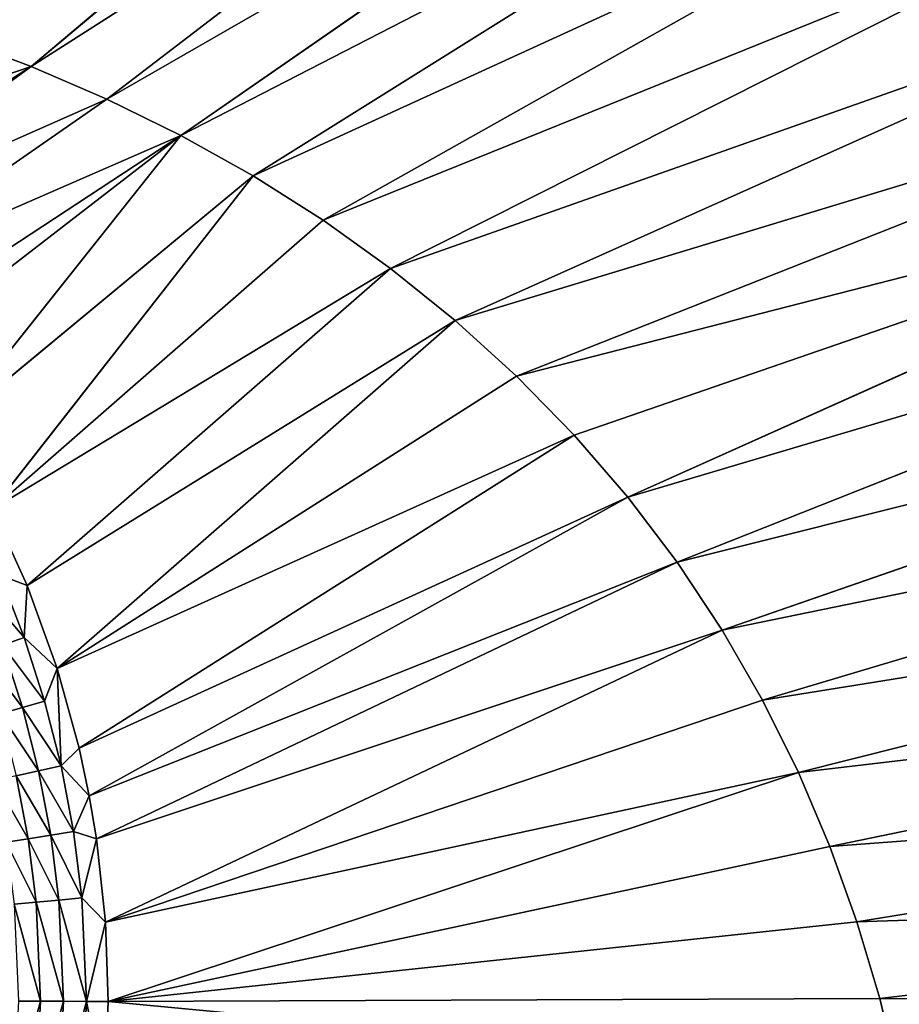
# Model space of a CAD drawing. Extents: x 0 to 605, y 0 to 400.
# Tile 952 of 1056: x 325 to 345, y 205 to 227. Entities that reach past the tile are written whole.
import ezdxf

# ---------------------------------------------------------------- set-up
doc = ezdxf.new("R2010")
doc.units = 0
doc.header["$LTSCALE"] = 25.4
doc.layers.get('0').update_dxf_attribs({"linetype": 'CONTINUOUS'})

# ---------------------------------------------------------------- blocks, each defined once
blk = doc.blocks.new('ATLANTA610_-_S_STL')
at = {"color": 0}
for p, q in [((325.691, 25.424, 173.698), (339.417, 25.914, 162.102)), ((325.691, 25.424, 173.698), (339.417, 25.914, 162.102)), ((341.929, 25.901, 163.33), (327.42, 25.418, 174.443)), ((341.929, 25.901, 163.33), (327.42, 25.418, 174.443)), ((329.112, 25.413, 175.274), (344.377, 25.889, 164.691)), ((329.112, 25.413, 175.274), (344.377, 25.889, 164.691)), ((346.749, 25.878, 166.189), (330.761, 25.408, 176.194)), ((346.749, 25.878, 166.189), (330.761, 25.408, 176.194)), ((332.359, 25.403, 177.207), (349.035, 25.867, 167.822)), ((332.359, 25.403, 177.207), (349.035, 25.867, 167.822)), ((333.898, 25.399, 178.31), (351.223, 25.858, 169.581)), ((333.898, 25.399, 178.31), (351.223, 25.858, 169.581)), ((353.3, 25.85, 171.462), (335.372, 25.395, 179.498)), ((353.3, 25.85, 171.462), (335.372, 25.395, 179.498)), ((336.771, 25.392, 180.767), (355.254, 25.842, 173.457)), ((336.771, 25.392, 180.767), (355.254, 25.842, 173.457)), ((338.089, 25.389, 182.114), (357.074, 25.836, 175.56)), ((338.089, 25.389, 182.114), (357.074, 25.836, 175.56)), ((339.315, 25.386, 183.532), (357.074, 25.836, 175.56)), ((339.315, 25.386, 183.532), (357.074, 25.836, 175.56)), ((358.747, 25.831, 177.76), (340.443, 25.384, 185.016)), ((358.747, 25.831, 177.76), (340.443, 25.384, 185.016)), ((360.269, 25.828, 180.052), (341.47, 25.383, 186.562)), ((360.269, 25.828, 180.052), (341.47, 25.383, 186.562)), ((361.635, 25.825, 182.427), (342.392, 25.382, 188.163)), ((361.635, 25.825, 182.427), (342.392, 25.382, 188.163)), ((362.848, 25.825, 184.873), (343.211, 25.381, 189.812)), ((362.848, 25.825, 184.873), (343.211, 25.381, 189.812)), ((363.911, 25.825, 187.38), (343.929, 25.381, 191.503)), ((363.911, 25.825, 187.38), (343.929, 25.381, 191.503)), ((364.825, 25.827, 189.938), (344.548, 25.382, 193.227)), ((364.825, 25.827, 189.938), (344.548, 25.382, 193.227)), ((365.594, 25.831, 192.538), (345.069, 25.384, 194.979)), ((365.594, 25.831, 192.538), (345.069, 25.384, 194.979)), ((320.355, 25.31, 177.565), (325.691, 25.424, 173.698)), ((320.355, 25.31, 177.565), (325.691, 25.424, 173.698)), ((327.42, 25.418, 174.443), (321.352, 25.293, 178.648)), ((327.42, 25.418, 174.443), (321.352, 25.293, 178.648)), ((322.642, 25.272, 180.263), (329.112, 25.413, 175.274)), ((322.642, 25.272, 180.263), (329.112, 25.413, 175.274)), ((323.784, 25.252, 181.966), (329.112, 25.413, 175.274)), ((323.784, 25.252, 181.966), (329.112, 25.413, 175.274)), ((330.761, 25.408, 176.194), (323.784, 25.252, 181.966)), ((330.761, 25.408, 176.194), (323.784, 25.252, 181.966)), ((325.691, 25.424, 173.698), (323.932, 25.43, 173.033)), ((325.691, 25.424, 173.698), (323.932, 25.43, 173.033)), ((324.803, 25.234, 183.8), (330.761, 25.408, 176.194)), ((324.803, 25.234, 183.8), (330.761, 25.408, 176.194)), ((327.42, 25.418, 174.443), (325.691, 25.424, 173.698)), ((327.42, 25.418, 174.443), (325.691, 25.424, 173.698)), ((329.112, 25.413, 175.274), (327.42, 25.418, 174.443)), ((329.112, 25.413, 175.274), (327.42, 25.418, 174.443)), ((330.761, 25.408, 176.194), (329.112, 25.413, 175.274)), ((330.761, 25.408, 176.194), (329.112, 25.413, 175.274)), ((330.761, 25.408, 176.194), (332.359, 25.403, 177.207)), ((330.761, 25.408, 176.194), (332.359, 25.403, 177.207)), ((332.359, 25.403, 177.207), (333.898, 25.399, 178.31)), ((332.359, 25.403, 177.207), (333.898, 25.399, 178.31)), ((324.803, 25.234, 183.8), (333.898, 25.399, 178.31)), ((324.803, 25.234, 183.8), (333.898, 25.399, 178.31)), ((325.599, 25.22, 185.548), (324.803, 25.234, 183.8)), ((325.599, 25.22, 185.548), (324.803, 25.234, 183.8)), ((324.973, 25.194, 185.31), (325.599, 25.22, 185.548)), ((324.973, 25.194, 185.31), (325.599, 25.22, 185.548)), ((324.973, 25.194, 185.31), (325.531, 25.183, 186.732)), ((324.973, 25.194, 185.31), (325.531, 25.183, 186.732)), ((325.531, 25.183, 186.732), (325.034, 25.097, 186.909)), ((325.531, 25.183, 186.732), (325.034, 25.097, 186.909)), ((325.531, 25.183, 186.732), (325.599, 25.22, 185.548)), ((325.531, 25.183, 186.732), (325.599, 25.22, 185.548)), ((325.531, 25.183, 186.732), (326.288, 25.206, 187.444)), ((325.531, 25.183, 186.732), (326.288, 25.206, 187.444)), ((325.531, 25.183, 186.732), (325.999, 25.173, 188.186)), ((325.531, 25.183, 186.732), (325.999, 25.173, 188.186)), ((325.599, 25.22, 185.548), (333.898, 25.399, 178.31)), ((325.599, 25.22, 185.548), (333.898, 25.399, 178.31)), ((325.599, 25.22, 185.548), (335.372, 25.395, 179.498)), ((325.599, 25.22, 185.548), (335.372, 25.395, 179.498)), ((326.288, 25.206, 187.444), (325.599, 25.22, 185.548)), ((326.288, 25.206, 187.444), (325.599, 25.22, 185.548)), ((325.999, 25.173, 188.186), (326.288, 25.206, 187.444)), ((325.999, 25.173, 188.186), (326.288, 25.206, 187.444)), ((326.288, 25.206, 187.444), (335.372, 25.395, 179.498)), ((326.288, 25.206, 187.444), (335.372, 25.395, 179.498)), ((326.288, 25.206, 187.444), (336.771, 25.392, 180.767)), ((326.288, 25.206, 187.444), (336.771, 25.392, 180.767)), ((326.288, 25.206, 187.444), (338.089, 25.389, 182.114)), ((326.288, 25.206, 187.444), (338.089, 25.389, 182.114)), ((326.376, 25.164, 189.667), (326.288, 25.206, 187.444)), ((326.376, 25.164, 189.667), (326.288, 25.206, 187.444)), ((326.79, 25.195, 189.262), (326.288, 25.206, 187.444)), ((326.79, 25.195, 189.262), (326.288, 25.206, 187.444)), ((326.376, 25.164, 189.667), (326.79, 25.195, 189.262)), ((326.376, 25.164, 189.667), (326.79, 25.195, 189.262)), ((326.376, 25.164, 189.667), (327.019, 25.189, 190.346)), ((326.376, 25.164, 189.667), (327.019, 25.189, 190.346)), ((326.659, 25.157, 191.165), (327.019, 25.189, 190.346)), ((326.659, 25.157, 191.165), (327.019, 25.189, 190.346)), ((326.659, 25.157, 191.165), (327.185, 25.185, 191.331)), ((326.659, 25.157, 191.165), (327.185, 25.185, 191.331)), ((326.79, 25.195, 189.262), (338.089, 25.389, 182.114)), ((326.79, 25.195, 189.262), (338.089, 25.389, 182.114)), ((339.315, 25.386, 183.532), (326.79, 25.195, 189.262)), ((339.315, 25.386, 183.532), (326.79, 25.195, 189.262)), ((327.019, 25.189, 190.346), (326.79, 25.195, 189.262)), ((327.019, 25.189, 190.346), (326.79, 25.195, 189.262)), ((326.848, 25.15, 192.678), (327.185, 25.185, 191.331)), ((326.848, 25.15, 192.678), (327.185, 25.185, 191.331)), ((339.315, 25.386, 183.532), (327.019, 25.189, 190.346)), ((339.315, 25.386, 183.532), (327.019, 25.189, 190.346)), ((340.443, 25.384, 185.016), (327.019, 25.189, 190.346)), ((340.443, 25.384, 185.016), (327.019, 25.189, 190.346)), ((327.185, 25.185, 191.331), (327.019, 25.189, 190.346)), ((327.185, 25.185, 191.331), (327.019, 25.189, 190.346)), ((340.443, 25.384, 185.016), (327.185, 25.185, 191.331)), ((340.443, 25.384, 185.016), (327.185, 25.185, 191.331)), ((341.47, 25.383, 186.562), (327.185, 25.185, 191.331)), ((341.47, 25.383, 186.562), (327.185, 25.185, 191.331)), ((327.392, 25.177, 193.23), (327.185, 25.185, 191.331)), ((327.392, 25.177, 193.23), (327.185, 25.185, 191.331)), ((341.47, 25.383, 186.562), (327.392, 25.177, 193.23)), ((341.47, 25.383, 186.562), (327.392, 25.177, 193.23)), ((342.392, 25.382, 188.163), (327.392, 25.177, 193.23)), ((342.392, 25.382, 188.163), (327.392, 25.177, 193.23)), ((343.211, 25.381, 189.812), (327.392, 25.177, 193.23)), ((343.211, 25.381, 189.812), (327.392, 25.177, 193.23)), ((344.548, 25.382, 193.227), (327.454, 25.171, 195.043)), ((344.548, 25.382, 193.227), (327.454, 25.171, 195.043)), ((343.929, 25.381, 191.503), (327.454, 25.171, 195.043)), ((343.929, 25.381, 191.503), (327.454, 25.171, 195.043)), ((343.211, 25.381, 189.812), (327.454, 25.171, 195.043)), ((343.211, 25.381, 189.812), (327.454, 25.171, 195.043)), ((333.898, 25.399, 178.31), (335.372, 25.395, 179.498)), ((333.898, 25.399, 178.31), (335.372, 25.395, 179.498)), ((335.372, 25.395, 179.498), (336.771, 25.392, 180.767)), ((335.372, 25.395, 179.498), (336.771, 25.392, 180.767)), ((338.089, 25.389, 182.114), (336.771, 25.392, 180.767)), ((338.089, 25.389, 182.114), (336.771, 25.392, 180.767)), ((339.315, 25.386, 183.532), (338.089, 25.389, 182.114)), ((339.315, 25.386, 183.532), (338.089, 25.389, 182.114)), ((340.443, 25.384, 185.016), (339.315, 25.386, 183.532)), ((340.443, 25.384, 185.016), (339.315, 25.386, 183.532)), ((341.47, 25.383, 186.562), (340.443, 25.384, 185.016)), ((341.47, 25.383, 186.562), (340.443, 25.384, 185.016)), ((342.392, 25.382, 188.163), (341.47, 25.383, 186.562)), ((342.392, 25.382, 188.163), (341.47, 25.383, 186.562)), ((343.211, 25.381, 189.812), (342.392, 25.382, 188.163)), ((343.211, 25.381, 189.812), (342.392, 25.382, 188.163)), ((343.929, 25.381, 191.503), (343.211, 25.381, 189.812)), ((343.929, 25.381, 191.503), (343.211, 25.381, 189.812)), ((344.548, 25.382, 193.227), (343.929, 25.381, 191.503)), ((344.548, 25.382, 193.227), (343.929, 25.381, 191.503)), ((345.069, 25.384, 194.979), (344.548, 25.382, 193.227)), ((345.069, 25.384, 194.979), (344.548, 25.382, 193.227)), ((345.498, 25.386, 196.756), (345.069, 25.384, 194.979)), ((345.498, 25.386, 196.756), (345.069, 25.384, 194.979)), ((324.991, 24.943, 188.476), (325.492, 25.087, 188.332)), ((324.991, 24.943, 188.476), (325.492, 25.087, 188.332)), ((325.492, 25.087, 188.332), (325.034, 25.097, 186.909)), ((325.492, 25.087, 188.332), (325.034, 25.097, 186.909)), ((325.352, 24.934, 189.894), (325.861, 25.078, 189.781)), ((325.352, 24.934, 189.894), (325.861, 25.078, 189.781)), ((325.999, 25.173, 188.186), (325.492, 25.087, 188.332)), ((325.999, 25.173, 188.186), (325.492, 25.087, 188.332)), ((325.861, 25.078, 189.781), (325.492, 25.087, 188.332)), ((325.861, 25.078, 189.781), (325.492, 25.087, 188.332)), ((325.623, 24.927, 191.328), (326.138, 25.071, 191.247)), ((325.623, 24.927, 191.328), (326.138, 25.071, 191.247)), ((325.804, 24.92, 192.776), (326.323, 25.064, 192.728)), ((325.804, 24.92, 192.776), (326.323, 25.064, 192.728)), ((326.376, 25.164, 189.667), (325.861, 25.078, 189.781)), ((326.376, 25.164, 189.667), (325.861, 25.078, 189.781)), ((326.138, 25.071, 191.247), (325.861, 25.078, 189.781)), ((326.138, 25.071, 191.247), (325.861, 25.078, 189.781)), ((325.907, 24.912, 195.038), (326.429, 25.056, 195.039)), ((325.907, 24.912, 195.038), (326.429, 25.056, 195.039)), ((325.999, 25.173, 188.186), (326.376, 25.164, 189.667)), ((325.999, 25.173, 188.186), (326.376, 25.164, 189.667)), ((326.659, 25.157, 191.165), (326.138, 25.071, 191.247)), ((326.659, 25.157, 191.165), (326.138, 25.071, 191.247)), ((326.323, 25.064, 192.728), (326.138, 25.071, 191.247)), ((326.323, 25.064, 192.728), (326.138, 25.071, 191.247)), ((326.429, 25.056, 195.039), (326.3, 25.049, 197.442)), ((326.429, 25.056, 195.039), (326.3, 25.049, 197.442)), ((326.848, 25.15, 192.678), (326.323, 25.064, 192.728)), ((326.848, 25.15, 192.678), (326.323, 25.064, 192.728)), ((326.429, 25.056, 195.039), (326.323, 25.064, 192.728)), ((326.429, 25.056, 195.039), (326.323, 25.064, 192.728)), ((326.376, 25.164, 189.667), (326.659, 25.157, 191.165)), ((326.376, 25.164, 189.667), (326.659, 25.157, 191.165)), ((326.429, 25.056, 195.039), (326.956, 25.142, 195.041)), ((326.429, 25.056, 195.039), (326.956, 25.142, 195.041)), ((326.659, 25.157, 191.165), (326.848, 25.15, 192.678)), ((326.659, 25.157, 191.165), (326.848, 25.15, 192.678)), ((326.956, 25.142, 195.041), (326.825, 25.135, 197.496)), ((326.956, 25.142, 195.041), (326.825, 25.135, 197.496)), ((326.848, 25.15, 192.678), (327.392, 25.177, 193.23)), ((326.848, 25.15, 192.678), (327.392, 25.177, 193.23)), ((326.848, 25.15, 192.678), (326.956, 25.142, 195.041)), ((326.848, 25.15, 192.678), (326.956, 25.142, 195.041)), ((327.392, 25.177, 193.23), (326.956, 25.142, 195.041)), ((327.392, 25.177, 193.23), (326.956, 25.142, 195.041)), ((326.956, 25.142, 195.041), (327.454, 25.171, 195.043)), ((326.956, 25.142, 195.041), (327.454, 25.171, 195.043)), ((326.956, 25.142, 195.041), (327.365, 25.165, 197.087)), ((326.956, 25.142, 195.041), (327.365, 25.165, 197.087)), ((327.365, 25.165, 197.087), (327.454, 25.171, 195.043)), ((327.365, 25.165, 197.087), (327.454, 25.171, 195.043)), ((327.454, 25.171, 195.043), (327.392, 25.177, 193.23)), ((327.454, 25.171, 195.043), (327.392, 25.177, 193.23)), ((325.623, 24.927, 191.328), (325.123, 24.726, 191.406)), ((325.623, 24.927, 191.328), (325.123, 24.726, 191.406)), ((325.804, 24.92, 192.776), (325.301, 24.719, 192.823)), ((325.804, 24.92, 192.776), (325.301, 24.719, 192.823)), ((325.352, 24.934, 189.894), (325.623, 24.927, 191.328)), ((325.352, 24.934, 189.894), (325.623, 24.927, 191.328)), ((325.401, 24.711, 195.036), (325.907, 24.912, 195.038)), ((325.401, 24.711, 195.036), (325.907, 24.912, 195.038)), ((325.623, 24.927, 191.328), (325.804, 24.92, 192.776)), ((325.623, 24.927, 191.328), (325.804, 24.92, 192.776)), ((325.907, 24.912, 195.038), (325.781, 24.905, 197.387)), ((325.907, 24.912, 195.038), (325.781, 24.905, 197.387)), ((325.804, 24.92, 192.776), (325.907, 24.912, 195.038)), ((325.804, 24.92, 192.776), (325.907, 24.912, 195.038))]:
    blk.add_line(p, q, dxfattribs=at)
mesh = blk.add_polyface(dxfattribs=at)
corners = [(322.148, 25.436, 172.444), (336.849, 25.928, 161.001), (334.236, 25.943, 160.021), (323.932, 25.43, 173.033)]
mesh.append_faces([[corners[k] for k in face] for face in [(0, 1, 2), (1, 0, 3)]], dxfattribs={"vtx0": -1, "color": 0})
mesh = blk.add_polyface(dxfattribs=at)
corners = [(323.932, 25.43, 173.033), (339.417, 25.914, 162.102), (336.849, 25.928, 161.001), (325.691, 25.424, 173.698)]
mesh.append_faces([[corners[k] for k in face] for face in [(0, 1, 2), (1, 0, 3)]], dxfattribs={"vtx0": -1, "color": 0})
mesh = blk.add_polyface(dxfattribs=at)
corners = [(325.691, 25.424, 173.698), (341.929, 25.901, 163.33), (339.417, 25.914, 162.102), (327.42, 25.418, 174.443)]
mesh.append_faces([[corners[k] for k in face] for face in [(0, 1, 2), (1, 0, 3)]], dxfattribs={"vtx0": -1, "color": 0})
mesh = blk.add_polyface(dxfattribs=at)
corners = [(327.42, 25.418, 174.443), (344.377, 25.889, 164.691), (341.929, 25.901, 163.33), (329.112, 25.413, 175.274)]
mesh.append_faces([[corners[k] for k in face] for face in [(0, 1, 2), (1, 0, 3)]], dxfattribs={"vtx0": -1, "color": 0})
mesh = blk.add_polyface(dxfattribs=at)
corners = [(329.112, 25.413, 175.274), (346.749, 25.878, 166.189), (344.377, 25.889, 164.691), (330.761, 25.408, 176.194)]
mesh.append_faces([[corners[k] for k in face] for face in [(0, 1, 2), (1, 0, 3)]], dxfattribs={"vtx0": -1, "color": 0})
mesh = blk.add_polyface(dxfattribs=at)
corners = [(330.761, 25.408, 176.194), (349.035, 25.867, 167.822), (346.749, 25.878, 166.189), (332.359, 25.403, 177.207)]
mesh.append_faces([[corners[k] for k in face] for face in [(0, 1, 2), (1, 0, 3)]], dxfattribs={"vtx0": -1, "color": 0})
mesh = blk.add_polyface(dxfattribs=at)
corners = [(332.359, 25.403, 177.207), (351.223, 25.858, 169.581), (349.035, 25.867, 167.822), (333.898, 25.399, 178.31)]
mesh.append_faces([[corners[k] for k in face] for face in [(0, 1, 2), (1, 0, 3)]], dxfattribs={"vtx0": -1, "color": 0})
mesh = blk.add_polyface(dxfattribs=at)
corners = [(333.898, 25.399, 178.31), (353.3, 25.85, 171.462), (351.223, 25.858, 169.581), (335.372, 25.395, 179.498)]
mesh.append_faces([[corners[k] for k in face] for face in [(0, 1, 2), (1, 0, 3)]], dxfattribs={"vtx0": -1, "color": 0})
mesh = blk.add_polyface(dxfattribs=at)
corners = [(335.372, 25.395, 179.498), (355.254, 25.842, 173.457), (353.3, 25.85, 171.462), (336.771, 25.392, 180.767)]
mesh.append_faces([[corners[k] for k in face] for face in [(0, 1, 2), (1, 0, 3)]], dxfattribs={"vtx0": -1, "color": 0})
mesh = blk.add_polyface(dxfattribs=at)
corners = [(336.771, 25.392, 180.767), (357.074, 25.836, 175.56), (355.254, 25.842, 173.457), (338.089, 25.389, 182.114)]
mesh.append_faces([[corners[k] for k in face] for face in [(0, 1, 2), (1, 0, 3)]], dxfattribs={"vtx0": -1, "color": 0})
mesh = blk.add_polyface(dxfattribs=at)
corners = [(339.315, 25.386, 183.532), (357.074, 25.836, 175.56), (338.089, 25.389, 182.114)]
mesh.append_faces([[corners[k] for k in face] for face in [(0, 1, 2)]], dxfattribs={"color": 0})
mesh = blk.add_polyface(dxfattribs=at)
corners = [(339.315, 25.386, 183.532), (358.747, 25.831, 177.76), (357.074, 25.836, 175.56), (340.443, 25.384, 185.016)]
mesh.append_faces([[corners[k] for k in face] for face in [(0, 1, 2), (1, 0, 3)]], dxfattribs={"vtx0": -1, "color": 0})
mesh = blk.add_polyface(dxfattribs=at)
corners = [(340.443, 25.384, 185.016), (360.269, 25.828, 180.052), (358.747, 25.831, 177.76), (341.47, 25.383, 186.562)]
mesh.append_faces([[corners[k] for k in face] for face in [(0, 1, 2), (1, 0, 3)]], dxfattribs={"vtx0": -1, "color": 0})
mesh = blk.add_polyface(dxfattribs=at)
corners = [(341.47, 25.383, 186.562), (361.635, 25.825, 182.427), (360.269, 25.828, 180.052), (342.392, 25.382, 188.163)]
mesh.append_faces([[corners[k] for k in face] for face in [(0, 1, 2), (1, 0, 3)]], dxfattribs={"vtx0": -1, "color": 0})
mesh = blk.add_polyface(dxfattribs=at)
corners = [(342.392, 25.382, 188.163), (362.848, 25.825, 184.873), (361.635, 25.825, 182.427), (343.211, 25.381, 189.812)]
mesh.append_faces([[corners[k] for k in face] for face in [(0, 1, 2), (1, 0, 3)]], dxfattribs={"vtx0": -1, "color": 0})
mesh = blk.add_polyface(dxfattribs=at)
corners = [(343.211, 25.381, 189.812), (363.911, 25.825, 187.38), (362.848, 25.825, 184.873), (343.929, 25.381, 191.503)]
mesh.append_faces([[corners[k] for k in face] for face in [(0, 1, 2), (1, 0, 3)]], dxfattribs={"vtx0": -1, "color": 0})
mesh = blk.add_polyface(dxfattribs=at)
corners = [(343.929, 25.381, 191.503), (364.825, 25.827, 189.938), (363.911, 25.825, 187.38), (344.548, 25.382, 193.227)]
mesh.append_faces([[corners[k] for k in face] for face in [(0, 1, 2), (1, 0, 3)]], dxfattribs={"vtx0": -1, "color": 0})
mesh = blk.add_polyface(dxfattribs=at)
corners = [(344.548, 25.382, 193.227), (365.594, 25.831, 192.538), (364.825, 25.827, 189.938), (345.069, 25.384, 194.979)]
mesh.append_faces([[corners[k] for k in face] for face in [(0, 1, 2), (1, 0, 3)]], dxfattribs={"vtx0": -1, "color": 0})
mesh = blk.add_polyface(dxfattribs=at)
corners = [(345.069, 25.384, 194.979), (366.226, 25.836, 195.174), (365.594, 25.831, 192.538), (345.498, 25.386, 196.756)]
mesh.append_faces([[corners[k] for k in face] for face in [(0, 1, 2), (1, 0, 3)]], dxfattribs={"vtx0": -1, "color": 0})
mesh = blk.add_polyface(dxfattribs=at)
corners = [(318.754, 25.335, 176.066), (325.691, 25.424, 173.698), (323.932, 25.43, 173.033), (320.069, 25.314, 177.277), (320.355, 25.31, 177.565)]
mesh.append_faces([[corners[k] for k in face] for face in [(0, 1, 2), (1, 3, 4)]], dxfattribs={"vtx0": -1, "color": 0})
mesh.append_faces([[corners[k] for k in face] for face in [(1, 0, 3)]], dxfattribs={"vtx0": -1, "vtx2": -1, "color": 0})
mesh = blk.add_polyface(dxfattribs=at)
corners = [(320.355, 25.31, 177.565), (327.42, 25.418, 174.443), (325.691, 25.424, 173.698), (321.352, 25.293, 178.648)]
mesh.append_faces([[corners[k] for k in face] for face in [(0, 1, 2), (1, 0, 3)]], dxfattribs={"vtx0": -1, "color": 0})
mesh = blk.add_polyface(dxfattribs=at)
corners = [(321.352, 25.293, 178.648), (329.112, 25.413, 175.274), (327.42, 25.418, 174.443), (322.266, 25.278, 179.762), (322.642, 25.272, 180.263)]
mesh.append_faces([[corners[k] for k in face] for face in [(0, 1, 2), (1, 3, 4)]], dxfattribs={"vtx0": -1, "color": 0})
mesh.append_faces([[corners[k] for k in face] for face in [(1, 0, 3)]], dxfattribs={"vtx0": -1, "vtx2": -1, "color": 0})
mesh = blk.add_polyface(dxfattribs=at)
corners = [(323.784, 25.252, 181.966), (329.112, 25.413, 175.274), (322.642, 25.272, 180.263)]
mesh.append_faces([[corners[k] for k in face] for face in [(0, 1, 2)]], dxfattribs={"color": 0})
mesh = blk.add_polyface(dxfattribs=at)
corners = [(323.784, 25.252, 181.966), (330.761, 25.408, 176.194), (329.112, 25.413, 175.274)]
mesh.append_faces([[corners[k] for k in face] for face in [(0, 1, 2)]], dxfattribs={"color": 0})
mesh = blk.add_polyface(dxfattribs=at)
corners = [(324.803, 25.234, 183.8), (330.761, 25.408, 176.194), (323.784, 25.252, 181.966)]
mesh.append_faces([[corners[k] for k in face] for face in [(0, 1, 2)]], dxfattribs={"color": 0})
mesh = blk.add_polyface(dxfattribs=at)
corners = [(324.803, 25.234, 183.8), (332.359, 25.403, 177.207), (330.761, 25.408, 176.194), (333.898, 25.399, 178.31)]
mesh.append_faces([[corners[k] for k in face] for face in [(0, 1, 2), (1, 0, 3)]], dxfattribs={"vtx0": -1, "color": 0})
mesh = blk.add_polyface(dxfattribs=at)
corners = [(324.488, 25.108, 185.518), (325.531, 25.183, 186.732), (324.973, 25.194, 185.31), (325.034, 25.097, 186.909)]
mesh.append_faces([[corners[k] for k in face] for face in [(0, 1, 2), (1, 0, 3)]], dxfattribs={"vtx0": -1, "color": 0})
mesh = blk.add_polyface(dxfattribs=at)
corners = [(325.599, 25.22, 185.548), (333.898, 25.399, 178.31), (324.803, 25.234, 183.8)]
mesh.append_faces([[corners[k] for k in face] for face in [(0, 1, 2)]], dxfattribs={"color": 0})
mesh = blk.add_polyface(dxfattribs=at)
corners = [(325.599, 25.22, 185.548), (324.803, 25.234, 183.8), (324.973, 25.194, 185.31)]
mesh.append_faces([[corners[k] for k in face] for face in [(0, 1, 2)]], dxfattribs={"color": 0})
mesh = blk.add_polyface(dxfattribs=at)
corners = [(325.531, 25.183, 186.732), (325.599, 25.22, 185.548), (324.973, 25.194, 185.31)]
mesh.append_faces([[corners[k] for k in face] for face in [(0, 1, 2)]], dxfattribs={"color": 0})
mesh = blk.add_polyface(dxfattribs=at)
corners = [(325.034, 25.097, 186.909), (325.999, 25.173, 188.186), (325.531, 25.183, 186.732), (325.492, 25.087, 188.332)]
mesh.append_faces([[corners[k] for k in face] for face in [(0, 1, 2), (1, 0, 3)]], dxfattribs={"vtx0": -1, "color": 0})
mesh = blk.add_polyface(dxfattribs=at)
corners = [(326.288, 25.206, 187.444), (325.599, 25.22, 185.548), (325.531, 25.183, 186.732)]
mesh.append_faces([[corners[k] for k in face] for face in [(0, 1, 2)]], dxfattribs={"color": 0})
mesh = blk.add_polyface(dxfattribs=at)
corners = [(325.999, 25.173, 188.186), (326.288, 25.206, 187.444), (325.531, 25.183, 186.732)]
mesh.append_faces([[corners[k] for k in face] for face in [(0, 1, 2)]], dxfattribs={"color": 0})
mesh = blk.add_polyface(dxfattribs=at)
corners = [(325.599, 25.22, 185.548), (335.372, 25.395, 179.498), (333.898, 25.399, 178.31)]
mesh.append_faces([[corners[k] for k in face] for face in [(0, 1, 2)]], dxfattribs={"color": 0})
mesh = blk.add_polyface(dxfattribs=at)
corners = [(326.288, 25.206, 187.444), (335.372, 25.395, 179.498), (325.599, 25.22, 185.548)]
mesh.append_faces([[corners[k] for k in face] for face in [(0, 1, 2)]], dxfattribs={"color": 0})
mesh = blk.add_polyface(dxfattribs=at)
corners = [(326.376, 25.164, 189.667), (326.288, 25.206, 187.444), (325.999, 25.173, 188.186)]
mesh.append_faces([[corners[k] for k in face] for face in [(0, 1, 2)]], dxfattribs={"color": 0})
mesh = blk.add_polyface(dxfattribs=at)
corners = [(326.288, 25.206, 187.444), (336.771, 25.392, 180.767), (335.372, 25.395, 179.498)]
mesh.append_faces([[corners[k] for k in face] for face in [(0, 1, 2)]], dxfattribs={"color": 0})
mesh = blk.add_polyface(dxfattribs=at)
corners = [(326.288, 25.206, 187.444), (338.089, 25.389, 182.114), (336.771, 25.392, 180.767)]
mesh.append_faces([[corners[k] for k in face] for face in [(0, 1, 2)]], dxfattribs={"color": 0})
mesh = blk.add_polyface(dxfattribs=at)
corners = [(326.79, 25.195, 189.262), (338.089, 25.389, 182.114), (326.288, 25.206, 187.444)]
mesh.append_faces([[corners[k] for k in face] for face in [(0, 1, 2)]], dxfattribs={"color": 0})
mesh = blk.add_polyface(dxfattribs=at)
corners = [(326.376, 25.164, 189.667), (326.79, 25.195, 189.262), (326.288, 25.206, 187.444)]
mesh.append_faces([[corners[k] for k in face] for face in [(0, 1, 2)]], dxfattribs={"color": 0})
mesh = blk.add_polyface(dxfattribs=at)
corners = [(327.019, 25.189, 190.346), (326.79, 25.195, 189.262), (326.376, 25.164, 189.667)]
mesh.append_faces([[corners[k] for k in face] for face in [(0, 1, 2)]], dxfattribs={"color": 0})
mesh = blk.add_polyface(dxfattribs=at)
corners = [(326.659, 25.157, 191.165), (327.019, 25.189, 190.346), (326.376, 25.164, 189.667)]
mesh.append_faces([[corners[k] for k in face] for face in [(0, 1, 2)]], dxfattribs={"color": 0})
mesh = blk.add_polyface(dxfattribs=at)
corners = [(327.185, 25.185, 191.331), (327.019, 25.189, 190.346), (326.659, 25.157, 191.165)]
mesh.append_faces([[corners[k] for k in face] for face in [(0, 1, 2)]], dxfattribs={"color": 0})
mesh = blk.add_polyface(dxfattribs=at)
corners = [(326.848, 25.15, 192.678), (327.185, 25.185, 191.331), (326.659, 25.157, 191.165)]
mesh.append_faces([[corners[k] for k in face] for face in [(0, 1, 2)]], dxfattribs={"color": 0})
mesh = blk.add_polyface(dxfattribs=at)
corners = [(326.79, 25.195, 189.262), (339.315, 25.386, 183.532), (338.089, 25.389, 182.114)]
mesh.append_faces([[corners[k] for k in face] for face in [(0, 1, 2)]], dxfattribs={"color": 0})
mesh = blk.add_polyface(dxfattribs=at)
corners = [(327.019, 25.189, 190.346), (339.315, 25.386, 183.532), (326.79, 25.195, 189.262)]
mesh.append_faces([[corners[k] for k in face] for face in [(0, 1, 2)]], dxfattribs={"color": 0})
mesh = blk.add_polyface(dxfattribs=at)
corners = [(327.392, 25.177, 193.23), (327.185, 25.185, 191.331), (326.848, 25.15, 192.678)]
mesh.append_faces([[corners[k] for k in face] for face in [(0, 1, 2)]], dxfattribs={"color": 0})
mesh = blk.add_polyface(dxfattribs=at)
corners = [(327.019, 25.189, 190.346), (340.443, 25.384, 185.016), (339.315, 25.386, 183.532)]
mesh.append_faces([[corners[k] for k in face] for face in [(0, 1, 2)]], dxfattribs={"color": 0})
mesh = blk.add_polyface(dxfattribs=at)
corners = [(327.185, 25.185, 191.331), (340.443, 25.384, 185.016), (327.019, 25.189, 190.346)]
mesh.append_faces([[corners[k] for k in face] for face in [(0, 1, 2)]], dxfattribs={"color": 0})
mesh = blk.add_polyface(dxfattribs=at)
corners = [(327.185, 25.185, 191.331), (341.47, 25.383, 186.562), (340.443, 25.384, 185.016)]
mesh.append_faces([[corners[k] for k in face] for face in [(0, 1, 2)]], dxfattribs={"color": 0})
mesh = blk.add_polyface(dxfattribs=at)
corners = [(327.392, 25.177, 193.23), (341.47, 25.383, 186.562), (327.185, 25.185, 191.331)]
mesh.append_faces([[corners[k] for k in face] for face in [(0, 1, 2)]], dxfattribs={"color": 0})
mesh = blk.add_polyface(dxfattribs=at)
corners = [(327.454, 25.171, 195.043), (345.069, 25.384, 194.979), (344.548, 25.382, 193.227), (345.498, 25.386, 196.756), (327.365, 25.165, 197.087)]
mesh.append_faces([[corners[k] for k in face] for face in [(0, 1, 2), (3, 0, 4)]], dxfattribs={"vtx0": -1, "color": 0})
mesh.append_faces([[corners[k] for k in face] for face in [(1, 0, 3)]], dxfattribs={"vtx0": -1, "vtx1": -1, "color": 0})
mesh = blk.add_polyface(dxfattribs=at)
corners = [(327.392, 25.177, 193.23), (342.392, 25.382, 188.163), (341.47, 25.383, 186.562)]
mesh.append_faces([[corners[k] for k in face] for face in [(0, 1, 2)]], dxfattribs={"color": 0})
mesh = blk.add_polyface(dxfattribs=at)
corners = [(327.392, 25.177, 193.23), (343.211, 25.381, 189.812), (342.392, 25.382, 188.163)]
mesh.append_faces([[corners[k] for k in face] for face in [(0, 1, 2)]], dxfattribs={"color": 0})
mesh = blk.add_polyface(dxfattribs=at)
corners = [(327.454, 25.171, 195.043), (343.211, 25.381, 189.812), (327.392, 25.177, 193.23)]
mesh.append_faces([[corners[k] for k in face] for face in [(0, 1, 2)]], dxfattribs={"color": 0})
mesh = blk.add_polyface(dxfattribs=at)
corners = [(327.454, 25.171, 195.043), (344.548, 25.382, 193.227), (343.929, 25.381, 191.503)]
mesh.append_faces([[corners[k] for k in face] for face in [(0, 1, 2)]], dxfattribs={"color": 0})
mesh = blk.add_polyface(dxfattribs=at)
corners = [(327.454, 25.171, 195.043), (343.929, 25.381, 191.503), (343.211, 25.381, 189.812)]
mesh.append_faces([[corners[k] for k in face] for face in [(0, 1, 2)]], dxfattribs={"color": 0})
mesh = blk.add_polyface(dxfattribs=at)
corners = [(324.543, 24.953, 187.084), (325.492, 25.087, 188.332), (325.034, 25.097, 186.909), (324.991, 24.943, 188.476)]
mesh.append_faces([[corners[k] for k in face] for face in [(0, 1, 2), (1, 0, 3)]], dxfattribs={"vtx0": -1, "color": 0})
mesh = blk.add_polyface(dxfattribs=at)
corners = [(324.991, 24.943, 188.476), (325.861, 25.078, 189.781), (325.492, 25.087, 188.332), (325.352, 24.934, 189.894)]
mesh.append_faces([[corners[k] for k in face] for face in [(0, 1, 2), (1, 0, 3)]], dxfattribs={"vtx0": -1, "color": 0})
mesh = blk.add_polyface(dxfattribs=at)
corners = [(325.352, 24.934, 189.894), (326.138, 25.071, 191.247), (325.861, 25.078, 189.781), (325.623, 24.927, 191.328)]
mesh.append_faces([[corners[k] for k in face] for face in [(0, 1, 2), (1, 0, 3)]], dxfattribs={"vtx0": -1, "color": 0})
mesh = blk.add_polyface(dxfattribs=at)
corners = [(325.492, 25.087, 188.332), (326.376, 25.164, 189.667), (325.999, 25.173, 188.186), (325.861, 25.078, 189.781)]
mesh.append_faces([[corners[k] for k in face] for face in [(0, 1, 2), (1, 0, 3)]], dxfattribs={"vtx0": -1, "color": 0})
mesh = blk.add_polyface(dxfattribs=at)
corners = [(325.623, 24.927, 191.328), (326.323, 25.064, 192.728), (326.138, 25.071, 191.247), (325.804, 24.92, 192.776)]
mesh.append_faces([[corners[k] for k in face] for face in [(0, 1, 2), (1, 0, 3)]], dxfattribs={"vtx0": -1, "color": 0})
mesh = blk.add_polyface(dxfattribs=at)
corners = [(325.781, 24.905, 197.387), (326.429, 25.056, 195.039), (325.907, 24.912, 195.038), (326.3, 25.049, 197.442)]
mesh.append_faces([[corners[k] for k in face] for face in [(0, 1, 2), (1, 0, 3)]], dxfattribs={"vtx0": -1, "color": 0})
mesh = blk.add_polyface(dxfattribs=at)
corners = [(325.804, 24.92, 192.776), (326.429, 25.056, 195.039), (326.323, 25.064, 192.728), (325.907, 24.912, 195.038)]
mesh.append_faces([[corners[k] for k in face] for face in [(0, 1, 2), (1, 0, 3)]], dxfattribs={"vtx0": -1, "color": 0})
mesh = blk.add_polyface(dxfattribs=at)
corners = [(325.861, 25.078, 189.781), (326.659, 25.157, 191.165), (326.376, 25.164, 189.667), (326.138, 25.071, 191.247)]
mesh.append_faces([[corners[k] for k in face] for face in [(0, 1, 2), (1, 0, 3)]], dxfattribs={"vtx0": -1, "color": 0})
mesh = blk.add_polyface(dxfattribs=at)
corners = [(326.138, 25.071, 191.247), (326.848, 25.15, 192.678), (326.659, 25.157, 191.165), (326.323, 25.064, 192.728)]
mesh.append_faces([[corners[k] for k in face] for face in [(0, 1, 2), (1, 0, 3)]], dxfattribs={"vtx0": -1, "color": 0})
mesh = blk.add_polyface(dxfattribs=at)
corners = [(326.3, 25.049, 197.442), (326.956, 25.142, 195.041), (326.429, 25.056, 195.039), (326.825, 25.135, 197.496)]
mesh.append_faces([[corners[k] for k in face] for face in [(0, 1, 2), (1, 0, 3)]], dxfattribs={"vtx0": -1, "color": 0})
mesh = blk.add_polyface(dxfattribs=at)
corners = [(326.323, 25.064, 192.728), (326.956, 25.142, 195.041), (326.848, 25.15, 192.678), (326.429, 25.056, 195.039)]
mesh.append_faces([[corners[k] for k in face] for face in [(0, 1, 2), (1, 0, 3)]], dxfattribs={"vtx0": -1, "color": 0})
mesh = blk.add_polyface(dxfattribs=at)
corners = [(326.825, 25.135, 197.496), (327.365, 25.165, 197.087), (326.956, 25.142, 195.041)]
mesh.append_faces([[corners[k] for k in face] for face in [(0, 1, 2)]], dxfattribs={"color": 0})
mesh = blk.add_polyface(dxfattribs=at)
corners = [(326.956, 25.142, 195.041), (327.392, 25.177, 193.23), (326.848, 25.15, 192.678)]
mesh.append_faces([[corners[k] for k in face] for face in [(0, 1, 2)]], dxfattribs={"color": 0})
mesh = blk.add_polyface(dxfattribs=at)
corners = [(327.454, 25.171, 195.043), (327.392, 25.177, 193.23), (326.956, 25.142, 195.041)]
mesh.append_faces([[corners[k] for k in face] for face in [(0, 1, 2)]], dxfattribs={"color": 0})
mesh = blk.add_polyface(dxfattribs=at)
corners = [(327.365, 25.165, 197.087), (327.454, 25.171, 195.043), (326.956, 25.142, 195.041)]
mesh.append_faces([[corners[k] for k in face] for face in [(0, 1, 2)]], dxfattribs={"color": 0})
mesh = blk.add_polyface(dxfattribs=at)
corners = [(324.858, 24.734, 190.003), (325.623, 24.927, 191.328), (325.352, 24.934, 189.894), (325.123, 24.726, 191.406)]
mesh.append_faces([[corners[k] for k in face] for face in [(0, 1, 2), (1, 0, 3)]], dxfattribs={"vtx0": -1, "color": 0})
mesh = blk.add_polyface(dxfattribs=at)
corners = [(325.123, 24.726, 191.406), (325.804, 24.92, 192.776), (325.623, 24.927, 191.328), (325.301, 24.719, 192.823)]
mesh.append_faces([[corners[k] for k in face] for face in [(0, 1, 2), (1, 0, 3)]], dxfattribs={"vtx0": -1, "color": 0})
mesh = blk.add_polyface(dxfattribs=at)
corners = [(325.278, 24.704, 197.335), (325.907, 24.912, 195.038), (325.401, 24.711, 195.036), (325.781, 24.905, 197.387)]
mesh.append_faces([[corners[k] for k in face] for face in [(0, 1, 2), (1, 0, 3)]], dxfattribs={"vtx0": -1, "color": 0})
mesh = blk.add_polyface(dxfattribs=at)
corners = [(325.301, 24.719, 192.823), (325.907, 24.912, 195.038), (325.804, 24.92, 192.776), (325.401, 24.711, 195.036)]
mesh.append_faces([[corners[k] for k in face] for face in [(0, 1, 2), (1, 0, 3)]], dxfattribs={"vtx0": -1, "color": 0})

msp = doc.modelspace()

# ---------------------------------------------------------------- block references
at = {"color": 254, "extrusion": (0, -1, 5.55112e-17)}
msp.add_blockref('ATLANTA610_-_S_STL', (-0.269, -0.066, -399.883), dxfattribs=at)

doc.saveas('drawing.dxf')
